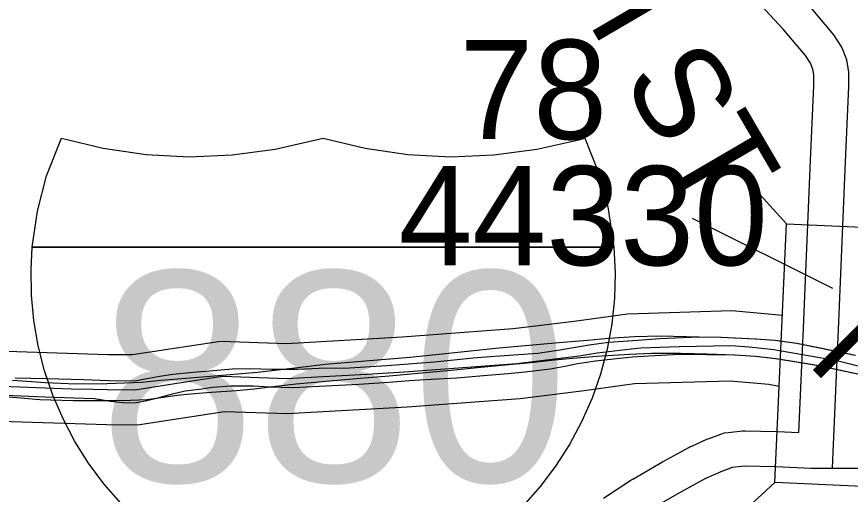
# Model space of a CAD drawing. Extents: x -132.8 to -73.3, y -60 to -26.
# Drawn here: x -123.168 to -122.454, y -33.295 to -32.886 of the extents above; entities that cross this region are included whole.
import ezdxf

# ---------------------------------------------------------------- set-up
doc = ezdxf.new("R2010")
doc.units = 0
for name, color, linetype in [('tdCoDivCarto', 7, 'Continuous'), ('tdCoInt', 7, 'Continuous'), ('tdCoIntCL', 7, 'Continuous'), ('tdCoIntRte', 7, 'Continuous'), ('tdCoPrimary', 7, 'Continuous'), ('tdCoSecRdTxt', 7, 'Continuous'), ('tdCoSecRteBand', 7, 'Continuous'), ('tdCoSecRteCL', 7, 'Continuous'), ('tdCoShieldInt', 7, 'Continuous'), ('tdCoStrucNonDivPri', 7, 'Continuous'), ('tdCoStrucSecCoName', 7, 'Continuous'), ('tdCoStrucSecFHWANum', 7, 'Continuous'), ('tdCoSurfGravel', 7, 'Continuous'), ('tdStHwyIntRefPost1', 7, 'Continuous'), ('tdStHwyIntRefPost5', 7, 'Continuous')]:
    doc.layers.add(name, color=color, linetype=linetype)

msp = doc.modelspace()

# ---------------------------------------------------------------- linework, layer by layer
at = {"layer": 'tdCoDivCarto'}
for p, q in [((-122.63887, -33.16018), (-122.66128, -33.16175)), ((-122.61698, -33.15954), (-122.63887, -33.16018)), ((-122.58357, -33.16042), (-122.61698, -33.15954)), ((-122.5647, -33.16065), (-122.58357, -33.16042)), ((-122.53523, -33.16226), (-122.5647, -33.16065)), ((-122.70379, -33.16523), (-122.75777, -33.17028)), ((-122.67906, -33.16323), (-122.70379, -33.16523)), ((-122.66128, -33.16175), (-122.67906, -33.16323)), ((-122.51843, -33.16341), (-122.53523, -33.16226)), ((-122.50002, -33.16594), (-122.51843, -33.16341)), ((-122.48161, -33.16962), (-122.50002, -33.16594)), ((-122.8008, -33.1748), (-122.83121, -33.17796)), ((-122.75777, -33.17028), (-122.8008, -33.1748)), ((-122.67113, -33.17661), (-122.64319, -33.17495)), ((-122.64319, -33.17495), (-122.62433, -33.17417)), ((-122.62433, -33.17417), (-122.5996, -33.17417)), ((-122.5996, -33.17417), (-122.57664, -33.17465)), ((-122.57664, -33.17465), (-122.55311, -33.1757)), ((-122.55311, -33.1757), (-122.53505, -33.17676)), ((-122.44984, -33.1763), (-122.48161, -33.16962)), ((-122.83121, -33.17796), (-122.90381, -33.18385)), ((-122.74973, -33.18419), (-122.73039, -33.18237)), ((-122.73039, -33.18237), (-122.70743, -33.17993)), ((-122.70743, -33.17993), (-122.69173, -33.17851)), ((-122.69173, -33.17851), (-122.67113, -33.17661)), ((-122.53505, -33.17676), (-122.51783, -33.17867)), ((-122.51783, -33.17867), (-122.49637, -33.18207)), ((-122.49637, -33.18207), (-122.48128, -33.18462)), ((-122.92706, -33.1868), (-122.96168, -33.19069)), ((-122.90381, -33.18385), (-122.92706, -33.1868)), ((-122.82422, -33.19129), (-122.79574, -33.18869)), ((-122.79574, -33.18869), (-122.7704, -33.18624)), ((-122.7704, -33.18624), (-122.74973, -33.18419)), ((-122.48128, -33.18462), (-122.44642, -33.19206)), ((-123.01913, -33.19542), (-123.04438, -33.19742)), ((-122.98851, -33.19311), (-123.01913, -33.19542)), ((-122.96168, -33.19069), (-122.98851, -33.19311)), ((-122.90622, -33.19839), (-122.8737, -33.19555)), ((-122.8737, -33.19555), (-122.84877, -33.19358)), ((-122.84877, -33.19358), (-122.82422, -33.19129)), ((-123.14297, -33.19953), (-123.17128, -33.19742)), ((-123.11698, -33.20068), (-123.14297, -33.19953)), ((-123.09036, -33.20037), (-123.11698, -33.20068)), ((-123.06069, -33.19932), (-123.09036, -33.20037)), ((-123.04438, -33.19742), (-123.06069, -33.19932)), ((-122.96438, -33.20471), (-122.95075, -33.2029)), ((-122.95075, -33.2029), (-122.92855, -33.20036)), ((-122.92855, -33.20036), (-122.90622, -33.19839)), ((-123.1776, -33.21126), (-123.14785, -33.2137)), ((-123.04639, -33.21225), (-123.03027, -33.21007)), ((-123.03027, -33.21007), (-123.01859, -33.20889)), ((-123.01859, -33.20889), (-123.00494, -33.20786)), ((-123.00494, -33.20786), (-122.99255, -33.20691)), ((-122.99255, -33.20691), (-122.97961, -33.20605)), ((-122.97961, -33.20605), (-122.96438, -33.20471)), ((-123.14785, -33.2137), (-123.1192, -33.21465)), ((-123.1192, -33.21465), (-123.10066, -33.21473)), ((-123.10066, -33.21473), (-123.08314, -33.21473)), ((-123.08314, -33.21473), (-123.0702, -33.21441)), ((-123.0702, -33.21441), (-123.05623, -33.2137)), ((-123.05623, -33.2137), (-123.04639, -33.21225))]:
    msp.add_line(p, q, dxfattribs=at)
for points in [[(-122.44984, -33.1763), (-122.48161, -33.16962), (-122.50002, -33.16594), (-122.51843, -33.16341), (-122.53523, -33.16226), (-122.5647, -33.16065), (-122.58357, -33.16042), (-122.61698, -33.15954), (-122.63887, -33.16018), (-122.66128, -33.16175), (-122.67906, -33.16323), (-122.70379, -33.16523), (-122.75777, -33.17028), (-122.8008, -33.1748), (-122.83121, -33.17796), (-122.90381, -33.18385), (-122.92706, -33.1868), (-122.96168, -33.19069), (-122.98851, -33.19311), (-123.01913, -33.19542), (-123.04438, -33.19742), (-123.06069, -33.19932), (-123.09036, -33.20037), (-123.11698, -33.20068), (-123.14297, -33.19953), (-123.17128, -33.19742)], [(-122.44984, -33.1763), (-122.48161, -33.16962), (-122.50002, -33.16594), (-122.51843, -33.16341), (-122.53523, -33.16226), (-122.5647, -33.16065), (-122.58357, -33.16042), (-122.61698, -33.15954), (-122.63887, -33.16018), (-122.66128, -33.16175), (-122.67906, -33.16323), (-122.70379, -33.16523), (-122.75777, -33.17028), (-122.8008, -33.1748), (-122.83121, -33.17796), (-122.90381, -33.18385), (-122.92706, -33.1868), (-122.96168, -33.19069), (-122.98851, -33.19311), (-123.01913, -33.19542), (-123.04438, -33.19742), (-123.06069, -33.19932), (-123.09036, -33.20037), (-123.11698, -33.20068), (-123.14297, -33.19953), (-123.17128, -33.19742)], [(-122.44984, -33.1763), (-122.48161, -33.16962), (-122.50002, -33.16594), (-122.51843, -33.16341), (-122.53523, -33.16226), (-122.5647, -33.16065), (-122.58357, -33.16042), (-122.61698, -33.15954), (-122.63887, -33.16018), (-122.66128, -33.16175), (-122.67906, -33.16323), (-122.70379, -33.16523), (-122.75777, -33.17028), (-122.8008, -33.1748), (-122.83121, -33.17796), (-122.90381, -33.18385), (-122.92706, -33.1868), (-122.96168, -33.19069), (-122.98851, -33.19311), (-123.01913, -33.19542), (-123.04438, -33.19742), (-123.06069, -33.19932), (-123.09036, -33.20037), (-123.11698, -33.20068), (-123.14297, -33.19953), (-123.17128, -33.19742)], [(-123.1776, -33.21126), (-123.14785, -33.2137), (-123.1192, -33.21465), (-123.10066, -33.21473), (-123.08314, -33.21473), (-123.0702, -33.21441), (-123.05623, -33.2137), (-123.04639, -33.21225), (-123.03027, -33.21007), (-123.01859, -33.20889), (-123.00494, -33.20786), (-122.99255, -33.20691), (-122.97961, -33.20605), (-122.96438, -33.20471), (-122.95075, -33.2029), (-122.92855, -33.20036), (-122.90622, -33.19839), (-122.8737, -33.19555), (-122.84877, -33.19358), (-122.82422, -33.19129), (-122.79574, -33.18869), (-122.7704, -33.18624), (-122.74973, -33.18419), (-122.73039, -33.18237), (-122.70743, -33.17993), (-122.69173, -33.17851), (-122.67113, -33.17661), (-122.64319, -33.17495), (-122.62433, -33.17417), (-122.5996, -33.17417), (-122.57664, -33.17465), (-122.55311, -33.1757), (-122.53505, -33.17676), (-122.51783, -33.17867), (-122.49637, -33.18207), (-122.48128, -33.18462), (-122.44642, -33.19206)], [(-123.1776, -33.21126), (-123.14785, -33.2137), (-123.1192, -33.21465), (-123.10066, -33.21473), (-123.08314, -33.21473), (-123.0702, -33.21441), (-123.05623, -33.2137), (-123.04639, -33.21225), (-123.03027, -33.21007), (-123.01859, -33.20889), (-123.00494, -33.20786), (-122.99255, -33.20691), (-122.97961, -33.20605), (-122.96438, -33.20471), (-122.95075, -33.2029), (-122.92855, -33.20036), (-122.90622, -33.19839), (-122.8737, -33.19555), (-122.84877, -33.19358), (-122.82422, -33.19129), (-122.79574, -33.18869), (-122.7704, -33.18624), (-122.74973, -33.18419), (-122.73039, -33.18237), (-122.70743, -33.17993), (-122.69173, -33.17851), (-122.67113, -33.17661), (-122.64319, -33.17495), (-122.62433, -33.17417), (-122.5996, -33.17417), (-122.57664, -33.17465), (-122.55311, -33.1757), (-122.53505, -33.17676), (-122.51783, -33.17867), (-122.49637, -33.18207), (-122.48128, -33.18462), (-122.44642, -33.19206)], [(-123.1776, -33.21126), (-123.14785, -33.2137), (-123.1192, -33.21465), (-123.10066, -33.21473), (-123.08314, -33.21473), (-123.0702, -33.21441), (-123.05623, -33.2137), (-123.04639, -33.21225), (-123.03027, -33.21007), (-123.01859, -33.20889), (-123.00494, -33.20786), (-122.99255, -33.20691), (-122.97961, -33.20605), (-122.96438, -33.20471), (-122.95075, -33.2029), (-122.92855, -33.20036), (-122.90622, -33.19839), (-122.8737, -33.19555), (-122.84877, -33.19358), (-122.82422, -33.19129), (-122.79574, -33.18869), (-122.7704, -33.18624), (-122.74973, -33.18419), (-122.73039, -33.18237), (-122.70743, -33.17993), (-122.69173, -33.17851), (-122.67113, -33.17661), (-122.64319, -33.17495), (-122.62433, -33.17417), (-122.5996, -33.17417), (-122.57664, -33.17465), (-122.55311, -33.1757), (-122.53505, -33.17676), (-122.51783, -33.17867), (-122.49637, -33.18207), (-122.48128, -33.18462), (-122.44642, -33.19206)]]:
    msp.add_lwpolyline(points, dxfattribs=at)
at = {"layer": 'tdCoInt'}
for points in [[(-124.29321, -33.10172), (-124.03493, -33.07179), (-123.89569, -33.05855), (-123.82413, -33.05292), (-123.75212, -33.05225), (-123.72016, -33.05399), (-123.67292, -33.06015), (-123.60412, -33.07385), (-123.37605, -33.13307), (-123.24733, -33.16364), (-123.18531, -33.17223), (-123.08956, -33.17523), (-123.0687, -33.17543), (-122.99318, -33.16383), (-122.93683, -33.1658), (-122.83769, -33.16029), (-122.74269, -33.15318), (-122.6906, -33.14683), (-122.64489, -33.14047), (-122.55572, -33.1377), (-122.51235, -33.14168)], [(-124.31057, -33.16427), (-124.22876, -33.15415), (-124.02921, -33.13153), (-123.89071, -33.11834), (-123.82134, -33.11289), (-123.75375, -33.11225), (-123.72568, -33.11378), (-123.68289, -33.11936), (-123.61729, -33.13241), (-123.39065, -33.19127), (-123.25841, -33.22268), (-123.19053, -33.23208), (-123.09063, -33.23522), (-123.06428, -33.23547), (-122.98979, -33.22399), (-122.93624, -33.22586), (-122.83363, -33.22015), (-122.73682, -33.21291), (-122.68193, -33.20622), (-122.63891, -33.20018), (-122.55715, -33.19773), (-122.52407, -33.20081), (-122.51505, -33.2024)]]:
    msp.add_lwpolyline(points, dxfattribs=at)
at = {"layer": 'tdCoIntCL'}
msp.add_lwpolyline([(-123.18792, -33.20215), (-123.12108, -33.20457), (-123.10249, -33.2049), (-123.0901, -33.20523), (-123.06649, -33.20545), (-123.02159, -33.19838), (-122.99148, -33.19391), (-122.93654, -33.19583), (-122.90547, -33.19414), (-122.86795, -33.19218), (-122.83566, -33.19022), (-122.73976, -33.18305), (-122.68626, -33.17652), (-122.67093, -33.17391), (-122.6419, -33.17032), (-122.63342, -33.16967), (-122.6008, -33.16837), (-122.55643, -33.16771), (-122.54078, -33.16869), (-122.51976, -33.17111), (-122.46592, -33.18058), (-122.41747, -33.19251)], dxfattribs=at)
at = {"layer": 'tdCoIntRte'}
for points in [[(-122.45022, -33.1763), (-122.48198, -33.16962), (-122.5004, -33.16594), (-122.51881, -33.16341), (-122.53561, -33.16226), (-122.56507, -33.16065), (-122.58395, -33.16042), (-122.61732, -33.1618), (-122.6362, -33.16318), (-122.66105, -33.16502), (-122.67763, -33.16732), (-122.70294, -33.1717), (-122.72159, -33.17446), (-122.72987, -33.17515), (-122.75841, -33.17699), (-122.77706, -33.17837), (-122.8102, -33.18182), (-122.85094, -33.18505), (-122.88293, -33.18689), (-122.90917, -33.18735), (-122.92713, -33.18804), (-122.94922, -33.18804), (-122.96809, -33.18758), (-122.98329, -33.18781), (-122.99917, -33.18919), (-123.01666, -33.19057), (-123.03392, -33.19241), (-123.0452, -33.19425), (-123.05763, -33.19655), (-123.06476, -33.1977), (-123.07466, -33.19817), (-123.08893, -33.19793), (-123.11057, -33.19701), (-123.1421, -33.19609), (-123.16904, -33.19545)], [(-122.45022, -33.1763), (-122.48198, -33.16962), (-122.5004, -33.16594), (-122.51881, -33.16341), (-122.53561, -33.16226), (-122.56507, -33.16065), (-122.58395, -33.16042), (-122.61732, -33.1618), (-122.6362, -33.16318), (-122.66105, -33.16502), (-122.67763, -33.16732), (-122.70294, -33.1717), (-122.72159, -33.17446), (-122.72987, -33.17515), (-122.75841, -33.17699), (-122.77706, -33.17837), (-122.8102, -33.18182), (-122.85094, -33.18505), (-122.88293, -33.18689), (-122.90917, -33.18735), (-122.92713, -33.18804), (-122.94922, -33.18804), (-122.96809, -33.18758), (-122.98329, -33.18781), (-122.99917, -33.18919), (-123.01666, -33.19057), (-123.03392, -33.19241), (-123.0452, -33.19425), (-123.05763, -33.19655), (-123.06476, -33.1977), (-123.07466, -33.19817), (-123.08893, -33.19793), (-123.11057, -33.19701), (-123.1421, -33.19609), (-123.16904, -33.19545)], [(-123.1779, -33.21013), (-123.14368, -33.21161), (-123.11839, -33.21246), (-123.10117, -33.2131), (-123.08736, -33.21523), (-123.07716, -33.2165), (-123.06674, -33.21671), (-123.05633, -33.21459), (-123.04677, -33.21225), (-123.03423, -33.20885), (-123.02339, -33.2063), (-123.00915, -33.20481), (-123.00022, -33.20332), (-122.98428, -33.20226), (-122.96537, -33.20226), (-122.95113, -33.2029), (-122.93115, -33.20354), (-122.90884, -33.20247), (-122.87483, -33.20056), (-122.84912, -33.19886), (-122.8319, -33.19759), (-122.81299, -33.19631), (-122.7911, -33.19525), (-122.76814, -33.19334), (-122.7471, -33.19164), (-122.73244, -33.19015), (-122.71119, -33.1876), (-122.69844, -33.18526), (-122.6876, -33.18313), (-122.67229, -33.1808), (-122.65678, -33.17888), (-122.64063, -33.17718), (-122.62703, -33.17655), (-122.60004, -33.17506), (-122.57708, -33.17527), (-122.55349, -33.1757), (-122.53543, -33.17676), (-122.51821, -33.17867), (-122.49675, -33.18207), (-122.48166, -33.18462), (-122.4468, -33.19206)], [(-123.1779, -33.21013), (-123.14368, -33.21161), (-123.11839, -33.21246), (-123.10117, -33.2131), (-123.08736, -33.21523), (-123.07716, -33.2165), (-123.06674, -33.21671), (-123.05633, -33.21459), (-123.04677, -33.21225), (-123.03423, -33.20885), (-123.02339, -33.2063), (-123.00915, -33.20481), (-123.00022, -33.20332), (-122.98428, -33.20226), (-122.96537, -33.20226), (-122.95113, -33.2029), (-122.93115, -33.20354), (-122.90884, -33.20247), (-122.87483, -33.20056), (-122.84912, -33.19886), (-122.8319, -33.19759), (-122.81299, -33.19631), (-122.7911, -33.19525), (-122.76814, -33.19334), (-122.7471, -33.19164), (-122.73244, -33.19015), (-122.71119, -33.1876), (-122.69844, -33.18526), (-122.6876, -33.18313), (-122.67229, -33.1808), (-122.65678, -33.17888), (-122.64063, -33.17718), (-122.62703, -33.17655), (-122.60004, -33.17506), (-122.57708, -33.17527), (-122.55349, -33.1757), (-122.53543, -33.17676), (-122.51821, -33.17867), (-122.49675, -33.18207), (-122.48166, -33.18462), (-122.4468, -33.19206)]]:
    msp.add_lwpolyline(points, dxfattribs=at)
at = {"layer": 'tdCoPrimary'}
for points in [[(-122.44984, -33.1763), (-122.48161, -33.16962), (-122.50002, -33.16594), (-122.51843, -33.16341), (-122.53523, -33.16226), (-122.5647, -33.16065), (-122.58357, -33.16042), (-122.61698, -33.15954), (-122.63887, -33.16018), (-122.66128, -33.16175), (-122.67906, -33.16323), (-122.70379, -33.16523), (-122.75777, -33.17028), (-122.8008, -33.1748), (-122.83121, -33.17796), (-122.90381, -33.18385), (-122.92706, -33.1868), (-122.96168, -33.19069), (-122.98851, -33.19311), (-123.01913, -33.19542), (-123.04438, -33.19742), (-123.06069, -33.19932), (-123.09036, -33.20037), (-123.11698, -33.20068), (-123.14297, -33.19953), (-123.17128, -33.19742)], [(-122.44984, -33.1763), (-122.48161, -33.16962), (-122.50002, -33.16594), (-122.51843, -33.16341), (-122.53523, -33.16226), (-122.5647, -33.16065), (-122.58357, -33.16042), (-122.61698, -33.15954), (-122.63887, -33.16018), (-122.66128, -33.16175), (-122.67906, -33.16323), (-122.70379, -33.16523), (-122.75777, -33.17028), (-122.8008, -33.1748), (-122.83121, -33.17796), (-122.90381, -33.18385), (-122.92706, -33.1868), (-122.96168, -33.19069), (-122.98851, -33.19311), (-123.01913, -33.19542), (-123.04438, -33.19742), (-123.06069, -33.19932), (-123.09036, -33.20037), (-123.11698, -33.20068), (-123.14297, -33.19953), (-123.17128, -33.19742)], [(-122.44984, -33.1763), (-122.48161, -33.16962), (-122.50002, -33.16594), (-122.51843, -33.16341), (-122.53523, -33.16226), (-122.5647, -33.16065), (-122.58357, -33.16042), (-122.61698, -33.15954), (-122.63887, -33.16018), (-122.66128, -33.16175), (-122.67906, -33.16323), (-122.70379, -33.16523), (-122.75777, -33.17028), (-122.8008, -33.1748), (-122.83121, -33.17796), (-122.90381, -33.18385), (-122.92706, -33.1868), (-122.96168, -33.19069), (-122.98851, -33.19311), (-123.01913, -33.19542), (-123.04438, -33.19742), (-123.06069, -33.19932), (-123.09036, -33.20037), (-123.11698, -33.20068), (-123.14297, -33.19953), (-123.17128, -33.19742)], [(-123.1776, -33.21126), (-123.14785, -33.2137), (-123.1192, -33.21465), (-123.10066, -33.21473), (-123.08314, -33.21473), (-123.0702, -33.21441), (-123.05623, -33.2137), (-123.04639, -33.21225), (-123.03027, -33.21007), (-123.01859, -33.20889), (-123.00494, -33.20786), (-122.99255, -33.20691), (-122.97961, -33.20605), (-122.96438, -33.20471), (-122.95075, -33.2029), (-122.92855, -33.20036), (-122.90622, -33.19839), (-122.8737, -33.19555), (-122.84877, -33.19358), (-122.82422, -33.19129), (-122.79574, -33.18869), (-122.7704, -33.18624), (-122.74973, -33.18419), (-122.73039, -33.18237), (-122.70743, -33.17993), (-122.69173, -33.17851), (-122.67113, -33.17661), (-122.64319, -33.17495), (-122.62433, -33.17417), (-122.5996, -33.17417), (-122.57664, -33.17465), (-122.55311, -33.1757), (-122.53505, -33.17676), (-122.51783, -33.17867), (-122.49637, -33.18207), (-122.48128, -33.18462), (-122.44642, -33.19206)], [(-123.1776, -33.21126), (-123.14785, -33.2137), (-123.1192, -33.21465), (-123.10066, -33.21473), (-123.08314, -33.21473), (-123.0702, -33.21441), (-123.05623, -33.2137), (-123.04639, -33.21225), (-123.03027, -33.21007), (-123.01859, -33.20889), (-123.00494, -33.20786), (-122.99255, -33.20691), (-122.97961, -33.20605), (-122.96438, -33.20471), (-122.95075, -33.2029), (-122.92855, -33.20036), (-122.90622, -33.19839), (-122.8737, -33.19555), (-122.84877, -33.19358), (-122.82422, -33.19129), (-122.79574, -33.18869), (-122.7704, -33.18624), (-122.74973, -33.18419), (-122.73039, -33.18237), (-122.70743, -33.17993), (-122.69173, -33.17851), (-122.67113, -33.17661), (-122.64319, -33.17495), (-122.62433, -33.17417), (-122.5996, -33.17417), (-122.57664, -33.17465), (-122.55311, -33.1757), (-122.53505, -33.17676), (-122.51783, -33.17867), (-122.49637, -33.18207), (-122.48128, -33.18462), (-122.44642, -33.19206)], [(-123.1776, -33.21126), (-123.14785, -33.2137), (-123.1192, -33.21465), (-123.10066, -33.21473), (-123.08314, -33.21473), (-123.0702, -33.21441), (-123.05623, -33.2137), (-123.04639, -33.21225), (-123.03027, -33.21007), (-123.01859, -33.20889), (-123.00494, -33.20786), (-122.99255, -33.20691), (-122.97961, -33.20605), (-122.96438, -33.20471), (-122.95075, -33.2029), (-122.92855, -33.20036), (-122.90622, -33.19839), (-122.8737, -33.19555), (-122.84877, -33.19358), (-122.82422, -33.19129), (-122.79574, -33.18869), (-122.7704, -33.18624), (-122.74973, -33.18419), (-122.73039, -33.18237), (-122.70743, -33.17993), (-122.69173, -33.17851), (-122.67113, -33.17661), (-122.64319, -33.17495), (-122.62433, -33.17417), (-122.5996, -33.17417), (-122.57664, -33.17465), (-122.55311, -33.1757), (-122.53505, -33.17676), (-122.51783, -33.17867), (-122.49637, -33.18207), (-122.48128, -33.18462), (-122.44642, -33.19206)]]:
    msp.add_lwpolyline(points, dxfattribs=at)
at = {"layer": 'tdCoSecRteBand'}
msp.add_lwpolyline([(-122.66541, -33.29834), (-122.64209, -33.28293), (-122.64131, -33.28242), (-122.6405, -33.28195), (-122.61495, -33.26727), (-122.61472, -33.26714), (-122.61449, -33.26702), (-122.59238, -33.25482), (-122.59121, -33.25417), (-122.58998, -33.25363), (-122.57695, -33.24789), (-122.57595, -33.24745), (-122.57493, -33.24709), (-122.56509, -33.24358), (-122.56203, -33.24249), (-122.55882, -33.24208), (-122.54872, -33.24079), (-122.5465, -33.24051), (-122.54426, -33.24056), (-122.5174, -33.24115), (-122.51707, -33.24116), (-122.51675, -33.24117), (-122.49829, -33.24198), (-122.49404, -33.14614), (-122.48862, -33.01573), (-122.48862, -33.01568), (-122.48862, -33.01562), (-122.48544, -32.94528), (-122.48544, -32.93605), (-122.48623, -32.93121), (-122.48839, -32.92593), (-122.49252, -32.91935), (-122.51168, -32.89681), (-122.55684, -32.84799)], dxfattribs=at)
at = {"layer": 'tdCoSecRteCL'}
for points in [[(-122.46955, -33.27256), (-122.46902, -33.259), (-122.46407, -33.14743), (-122.45865, -33.01698), (-122.45544, -32.94595), (-122.45544, -32.93362), (-122.45717, -32.92302), (-122.46161, -32.91217), (-122.46826, -32.90156), (-122.48923, -32.8769)], [(-122.62555, -33.30797), (-122.6, -33.29328), (-122.57789, -33.28109), (-122.56486, -33.27535), (-122.55502, -33.27184), (-122.54492, -33.27055), (-122.51806, -33.27114), (-122.48798, -33.27246), (-122.46955, -33.27256)], [(-122.46955, -33.27256), (-122.44436, -33.27271)]]:
    msp.add_lwpolyline(points, dxfattribs=at)
at = {"layer": 'tdCoShieldInt'}
msp.add_line((-123.15367, -33.08335), (-122.65709, -33.08335), dxfattribs=at)
for points in [[(-123.07861, -33.30267), (-123.09303, -33.28608), (-123.10612, -33.26842), (-123.11781, -33.24979), (-123.12801, -33.23032), (-123.13667, -33.21011), (-123.14375, -33.1893), (-123.14918, -33.16799), (-123.15295, -33.14633), (-123.15503, -33.12444), (-123.1554, -33.10246), (-123.15433, -33.08335), (-123.14986, -33.05258), (-123.14205, -33.02249), (-123.12943, -32.99001), (-123.09353, -32.99871), (-123.05698, -33.00405), (-123.02009, -33.006), (-122.98318, -33.00454), (-122.94656, -32.99968), (-122.90547, -32.99001), (-122.86956, -32.99871), (-122.83301, -33.00405), (-122.79612, -33.006), (-122.75921, -33.00454), (-122.72259, -32.99968), (-122.68658, -32.99146), (-122.6815, -32.99001), (-122.67005, -33.01892), (-122.66184, -33.0489), (-122.6566, -33.08335), (-122.65549, -33.1053), (-122.65608, -33.12728), (-122.65838, -33.14915), (-122.66236, -33.17077), (-122.66801, -33.19202), (-122.67529, -33.21276), (-122.68416, -33.23288), (-122.69455, -33.25225), (-122.70642, -33.27076), (-122.71969, -33.28829), (-122.73428, -33.30474)], [(-123.07861, -33.30267), (-123.09303, -33.28608), (-123.10612, -33.26842), (-123.11781, -33.24979), (-123.12801, -33.23032), (-123.13667, -33.21011), (-123.14375, -33.1893), (-123.14918, -33.16799), (-123.15295, -33.14633), (-123.15503, -33.12444), (-123.1554, -33.10246), (-123.15433, -33.08335), (-122.6566, -33.08335), (-122.65549, -33.1053), (-122.65608, -33.12728), (-122.65838, -33.14915), (-122.66236, -33.17077), (-122.66801, -33.19202), (-122.67529, -33.21276), (-122.68416, -33.23288), (-122.69455, -33.25225), (-122.70642, -33.27076), (-122.71969, -33.28829), (-122.73428, -33.30474)]]:
    msp.add_lwpolyline(points, dxfattribs=at)
msp.add_lwpolyline([(-122.6566, -33.08335), (-123.15433, -33.08335), (-123.14986, -33.05258), (-123.14205, -33.02249), (-123.12943, -32.99001), (-123.09353, -32.99871), (-123.05698, -33.00405), (-123.02009, -33.006), (-122.98318, -33.00454), (-122.94656, -32.99968), (-122.90547, -32.99001), (-122.86956, -32.99871), (-122.83301, -33.00405), (-122.79612, -33.006), (-122.75921, -33.00454), (-122.72259, -32.99968), (-122.68658, -32.99146), (-122.6815, -32.99001), (-122.67005, -33.01892), (-122.66184, -33.0489)], close=True, dxfattribs=at)
at = {"layer": 'tdCoStrucNonDivPri'}
for p, q in [((-122.50888, -33.06342), (-122.54292, -33.02623)), ((-122.5187, -33.28491), (-122.50888, -33.06342)), ((-122.50888, -33.06342), (-122.40824, -33.06788)), ((-122.5187, -33.28491), (-122.5559, -33.31892)), ((-122.41806, -33.28937), (-122.5187, -33.28491))]:
    msp.add_line(p, q, dxfattribs=at)
at = {"layer": 'tdCoStrucSecFHWANum'}
msp.add_line((-122.58947, -33.05855), (-122.46936, -33.11866), dxfattribs=at)
at = {"layer": 'tdCoSurfGravel'}
for points in [[(-122.46955, -33.27256), (-122.46902, -33.259), (-122.46407, -33.14743), (-122.45865, -33.01698), (-122.45544, -32.94595), (-122.45544, -32.93362), (-122.45717, -32.92302), (-122.46161, -32.91217), (-122.46826, -32.90156), (-122.48923, -32.8769)], [(-122.68392, -33.35734), (-122.67929, -33.34967), (-122.66655, -33.33678), (-122.64888, -33.32337), (-122.62555, -33.30797), (-122.6, -33.29328), (-122.57789, -33.28109), (-122.56486, -33.27535), (-122.55502, -33.27184), (-122.54492, -33.27055), (-122.51806, -33.27114), (-122.48798, -33.27246), (-122.46955, -33.27256), (-122.44436, -33.27271)]]:
    msp.add_lwpolyline(points, dxfattribs=at)

# ---------------------------------------------------------------- texts
at = {"layer": 'tdCoSecRdTxt'}
msp.add_text('168TH ST', height=0.08, rotation=300.29629, dxfattribs=at).set_placement((-122.82727, -32.63693))
at = {"layer": 'tdCoShieldInt'}
msp.add_text('880', height=0.18, dxfattribs=at).set_placement((-123.09701, -33.28414))
at = {"layer": 'tdCoStrucSecCoName'}
msp.add_text('78', height=0.085, dxfattribs=at).set_placement((-122.78881, -32.99098))
at = {"layer": 'tdCoStrucSecFHWANum'}
msp.add_text('44330', height=0.085, dxfattribs=at).set_placement((-122.84085, -33.09894))
at = {"layer": 'tdStHwyIntRefPost1'}
msp.add_text('‒‒15', height=0.1, rotation=45, dxfattribs=at).set_placement((-122.45682, -33.2182))
at = {"layer": 'tdStHwyIntRefPost5'}
msp.add_text('‒‒15', height=0.1, rotation=45, dxfattribs=at).set_placement((-122.45682, -33.2182))

doc.saveas('drawing.dxf')
